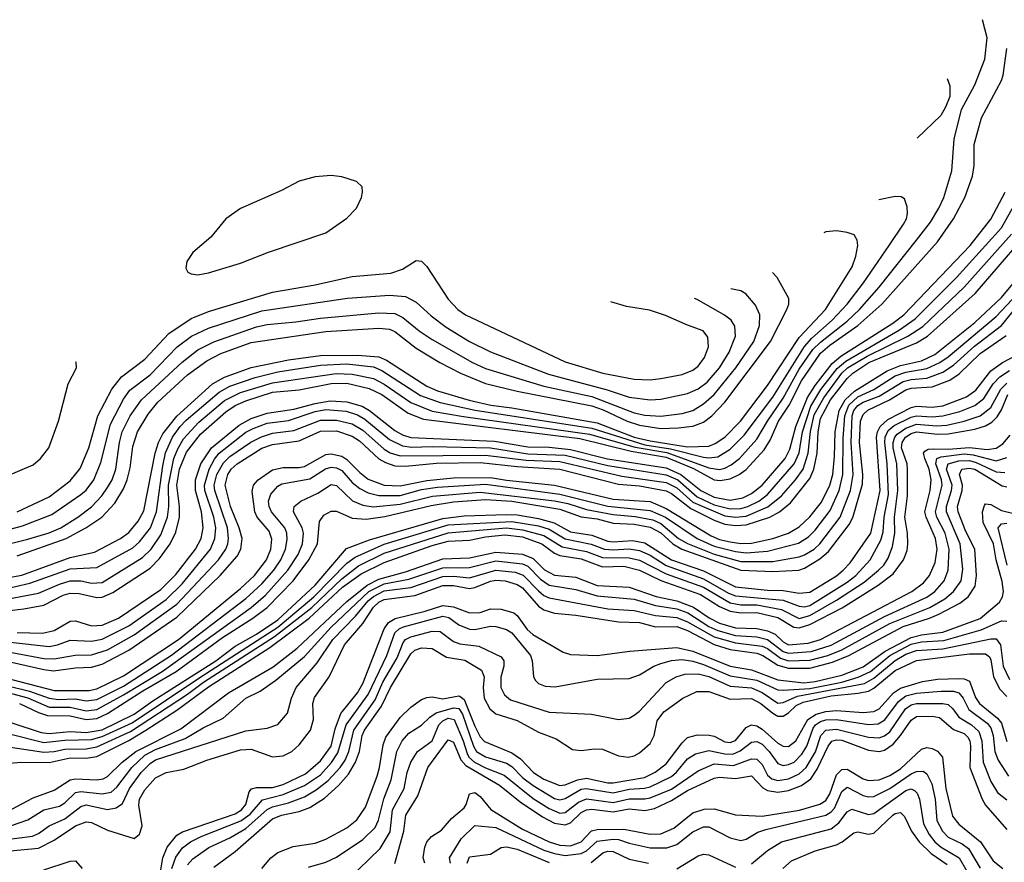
# Model space of a CAD drawing. Header units: inches. Extents: x 1305375 to 1407406, y 744550 to 841633.
# Tile 260 of 509: x 1344860 to 1348561, y 835953 to 839118. Entities that reach past the tile are written whole.
import ezdxf

# ---------------------------------------------------------------- set-up
doc = ezdxf.new("R2010")
doc.units = ezdxf.units.IN
doc.header["$MEASUREMENT"] = 0
doc.layers.add('B3843', color=7, linetype='Continuous')

msp = doc.modelspace()

# ---------------------------------------------------------------- linework, layer by layer
at = {"layer": 'B3843', "color": 5}
for points, elevation in [([(1344770, 836934.7), (1344930, 836963.9), (1345010, 836998.4), (1345050, 837010.3), (1345090, 837010.3), (1345130, 837001.7), (1345170, 837004.7), (1345321.9, 837098.1), (1345353.4, 837130), (1345390, 837183.7), (1345415.7, 837250), (1345420.1, 837290), (1345419.1, 837370), (1345439.2, 837470), (1345453.7, 837506.3), (1345476.1, 837543.9), (1345533.3, 837606.7), (1345630, 837687.6), (1345690, 837717.6), (1345810, 837754), (1346049.2, 837789.2), (1346110, 837787.4), (1346190, 837770.9), (1346230, 837749.8), (1346330, 837680.6), (1346410, 837648.3), (1346527.9, 837627.9), (1347001.6, 837561.6), (1347172.7, 837512.7), (1347292.3, 837492.3), (1347450, 837434.6), (1347490, 837429.2), (1347510, 837433.6), (1347534.1, 837445.9), (1347564.8, 837470), (1347630, 837542.6), (1347670.2, 837610), (1347730, 837696.2), (1347790, 837805.4), (1347840.9, 837879.1), (1347870, 837907.6), (1347970, 837985.7), (1348016.3, 838030), (1348090, 838113.5), (1348230.8, 838290), (1348282.7, 838357.3), (1348314.7, 838410), (1348332.8, 838450), (1348363.7, 838550), (1348372.1, 838670), (1348399.5, 838780.5), (1348450, 838873.1), (1348487.8, 838970), (1348495.7, 839050), (1348478.1, 839118.2)], 2240), ([(1344790, 836895.2), (1344875.1, 836904.9), (1344950, 836919.6), (1345023.3, 836956.7), (1345050, 836964.4), (1345083.4, 836963.4), (1345150, 836947.7), (1345170, 836949.3), (1345210, 836966.2), (1345350, 837058.2), (1345385.7, 837094.3), (1345424.9, 837150), (1345446.3, 837193.7), (1345460.1, 837250), (1345460.8, 837290), (1345450.6, 837370), (1345461.1, 837430), (1345486.4, 837493.6), (1345539, 837561), (1345634.3, 837645.7), (1345670, 837668.7), (1345710, 837686.5), (1345810, 837718.7), (1345910, 837728), (1346030, 837752.1), (1346090, 837752.7), (1346173.5, 837733.5), (1346220.4, 837710), (1346319.7, 837639.7), (1346377.6, 837617.6), (1346965.3, 837545.3), (1347157.5, 837497.5), (1347290, 837475.5), (1347392.5, 837432.5), (1347470, 837390.2), (1347492.8, 837387.2), (1347530, 837393.8), (1347564, 837410), (1347590.9, 837429.1), (1347657.8, 837502.2), (1347680.5, 837539.5), (1347712.5, 837610), (1347752.6, 837670), (1347798.6, 837761.4), (1347870, 837865.6), (1347904.4, 837895.6), (1348009.7, 837970), (1348100.6, 838050), (1348310, 838283.8), (1348370, 838370.1), (1348411.8, 838450), (1348441.5, 838530), (1348447.6, 838570), (1348447.6, 838650), (1348474.9, 838750), (1348549.6, 838890.4), (1348556.3, 838910), (1348569.9, 839010.1)], 2220), ([(1348345.9, 838897.9), (1348356.3, 838870), (1348355.5, 838830), (1348340.2, 838790), (1348321.9, 838758.1), (1348233.5, 838673.2)], 2240), ([(1344790, 836977.1), (1344898.4, 837001.6), (1345050, 837056.2), (1345150, 837061), (1345285.5, 837134.5), (1345310, 837157.5), (1345351.1, 837210), (1345374.3, 837270), (1345397.6, 837442.4), (1345408.3, 837491.7), (1345434.5, 837550), (1345462.8, 837590), (1345486, 837614), (1345610, 837719.3), (1345650, 837741.8), (1345745.5, 837774.5), (1345830, 837795.6), (1345990, 837820), (1346090, 837826), (1346190, 837814.9), (1346220.7, 837800.7), (1346366.9, 837706.9), (1346440, 837680), (1346571.5, 837651.5), (1347010, 837584), (1347210, 837521.5), (1347305.9, 837505.9), (1347430, 837474.9), (1347450, 837472.3), (1347483.6, 837476.4), (1347530, 837504.8), (1347582.6, 837557.4), (1347690, 837700.9), (1347809, 837891), (1347837.7, 837922.3), (1347914, 837990), (1347969.9, 838050), (1348031.7, 838130), (1348128.1, 838270), (1348181.2, 838350), (1348192.5, 838370), (1348196.8, 838390), (1348195.4, 838415.4), (1348185.7, 838445.7), (1348172.9, 838452.9), (1348150, 838453.5), (1348088.4, 838441.6)], 2260), ([(1344850, 836816.3), (1344945.5, 836814.5), (1344990, 836824), (1345050, 836859.4), (1345070, 836860.7), (1345130, 836841.1), (1345170, 836843.7), (1345231.2, 836870), (1345390, 836978.5), (1345446.1, 837033.9), (1345520.9, 837130), (1345541.6, 837170), (1345550, 837210), (1345543.2, 837270), (1345520.8, 837350), (1345521, 837390), (1345540.6, 837450), (1345581.3, 837510), (1345684.2, 837595.8), (1345730, 837619.9), (1345790, 837640.9), (1345890, 837655.3), (1345970, 837677.1), (1346027.2, 837687.2), (1346090, 837683.3), (1346146.5, 837666.5), (1346174, 837650), (1346270, 837574.8), (1346299, 837559), (1346329.4, 837549.4), (1346644.9, 837535.1), (1346770, 837514.1), (1346850, 837512.2), (1346930, 837503.4), (1347069.2, 837469.2), (1347290, 837434.6), (1347345.3, 837410), (1347419.6, 837350), (1347470, 837325.1), (1347530, 837313.5), (1347577.3, 837322.7), (1347610, 837338.3), (1347650, 837369.5), (1347736.5, 837470), (1347755, 837505), (1347777.1, 837590), (1347821.3, 837698.7), (1347850, 837744.4), (1347913.5, 837826.5), (1347946.1, 837853.9), (1348141.8, 837978.2), (1348183.3, 838010), (1348432.8, 838270), (1348510, 838369.6), (1348563.8, 838470)], 2180), ([(1344690, 836795.7), (1344970, 836764), (1345002.5, 836770), (1345050, 836787.8), (1345130, 836783.7), (1345170, 836791.4), (1345270, 836841.9), (1345410, 836941), (1345470, 836999.2), (1345576.9, 837130), (1345592.8, 837170), (1345596.5, 837210), (1345588.9, 837250), (1345556.1, 837350), (1345554.3, 837370), (1345572.3, 837430), (1345592.1, 837467.9), (1345610.1, 837489.9), (1345710, 837569), (1345737.2, 837582.8), (1345790, 837602.3), (1345870, 837612.6), (1345970, 837647.1), (1346010, 837653.7), (1346087.3, 837647.3), (1346130, 837634.5), (1346157.3, 837617.3), (1346250, 837540.9), (1346298.2, 837518.2), (1346333.1, 837513.1), (1346410, 837515.4), (1346630, 837509.5), (1346770, 837488), (1346910, 837482.3), (1347070, 837443.2), (1347290, 837409), (1347333.4, 837390), (1347406.2, 837326.2), (1347470, 837296.5), (1347530, 837281), (1347570, 837282.6), (1347596.1, 837290), (1347637.5, 837310), (1347670, 837334.3), (1347770.5, 837449.5), (1347789.2, 837490.8), (1347801.6, 837570), (1347833.1, 837666.9), (1347870.9, 837729.1), (1347932.1, 837807.9), (1347964.8, 837835.2), (1348166.8, 837953.2), (1348225.5, 837994.5), (1348381.5, 838150), (1348550, 838336.6), (1348614.1, 838450)], 2160), ([(1344698, 837002), (1344867.7, 837032.3), (1345050, 837097.8), (1345141.3, 837118.7), (1345239.3, 837170), (1345270, 837192.4), (1345305.7, 837234.3), (1345326.1, 837273.9), (1345368.5, 837490), (1345381.1, 837530), (1345397.4, 837562.6), (1345450, 837629.5), (1345585.1, 837750), (1345630, 837775.7), (1345730, 837812), (1345870, 837840.2), (1345990, 837857.5), (1346130, 837858.5), (1346210, 837851.7), (1346239, 837839), (1346390, 837741.1), (1346430, 837724.5), (1346549.1, 837689.1), (1346630.8, 837670.8), (1346710, 837660.8), (1347030, 837604.6), (1347169.6, 837550.4), (1347230, 837536), (1347370, 837514.1), (1347450, 837515.9), (1347474.2, 837525.8), (1347509.6, 837550.4), (1347569.4, 837610), (1347670, 837743.8), (1347790, 837924.8), (1347888.1, 838030), (1347988.4, 838190), (1348002.9, 838230), (1348009.8, 838270), (1348007.6, 838290), (1347995.8, 838310), (1347970, 838319.5), (1347930, 838324.9), (1347890, 838321.5), (1347882.3, 838317.2)], 2280), ([(1344790, 836749), (1344950, 836719.1), (1344990, 836717.1), (1345068.8, 836731.2), (1345130, 836732.7), (1345190, 836751.4), (1345290, 836808), (1345450, 836922.9), (1345606.9, 837090), (1345634, 837130), (1345641.9, 837150), (1345645, 837170), (1345641.4, 837210), (1345593.5, 837350), (1345590.7, 837370), (1345601.3, 837410), (1345626, 837454), (1345650, 837477.5), (1345728.3, 837531.7), (1345768.2, 837551.8), (1345810, 837565.6), (1345890, 837575.8), (1345990, 837614), (1346050, 837613.6), (1346110, 837600.2), (1346150, 837576.3), (1346230, 837505.2), (1346251.9, 837491.9), (1346290, 837480), (1346610, 837482.7), (1346763.5, 837463.5), (1346890, 837458.9), (1347123.3, 837403.3), (1347290, 837380.2), (1347330, 837359.7), (1347390, 837305.7), (1347510, 837254.3), (1347550, 837249.1), (1347590, 837254), (1347671.7, 837288.3), (1347723.4, 837330), (1347776.1, 837390), (1347804.7, 837430), (1347823.6, 837490), (1347831.7, 837571.7), (1347845.9, 837634.1), (1347881.9, 837698.1), (1347949.8, 837790.2), (1347971.4, 837810), (1348045.6, 837854.4), (1348197.8, 837930), (1348254.3, 837965.7), (1348410, 838114.1), (1348587.1, 838312.9)], 2140), ([(1344790, 836714.4), (1344950, 836677.4), (1344987.2, 836672.8), (1345070, 836684), (1345130, 836686.4), (1345170, 836697.9), (1345270, 836750.5), (1345450, 836874.6), (1345613.5, 837030), (1345676.9, 837103.1), (1345691.4, 837130), (1345695.7, 837170), (1345684.7, 837210), (1345652.2, 837290), (1345631.8, 837370), (1345641.9, 837410), (1345654.6, 837430), (1345676.7, 837450), (1345770, 837509.1), (1345810, 837522.4), (1345910, 837535.8), (1345990, 837572.6), (1346050, 837574), (1346110, 837554.3), (1346136.5, 837536.5), (1346210, 837468.8), (1346234.5, 837454.5), (1346270, 837443.1), (1346310, 837441.3), (1346426.9, 837453.1), (1346590, 837455.6), (1346730, 837440.2), (1346889.6, 837429.6), (1347110, 837373.1), (1347190, 837367.4), (1347289.2, 837349.2), (1347310, 837338.5), (1347382.1, 837282.1), (1347470, 837238.5), (1347510, 837223.5), (1347550, 837217.8), (1347590, 837220.4), (1347678.7, 837250), (1347716.2, 837270), (1347756.8, 837303.2), (1347830, 837394.5), (1347844.8, 837430), (1347856.8, 837490), (1347860.4, 837570), (1347870, 837619.7), (1347907.1, 837690), (1347970, 837771.1), (1347990.7, 837790), (1348051, 837830), (1348230, 837905.1), (1348272.4, 837930), (1348451.5, 838090), (1348624, 838290)], 2120), ([(1344850, 837270.1), (1344970, 837325.7), (1345050, 837385.6), (1345087.5, 837432.5), (1345119.8, 837510), (1345153.6, 837630), (1345205.8, 837730), (1345242.7, 837777.3), (1345330, 837843.7), (1345421, 837939), (1345503.9, 837996.1), (1345570, 838022.6), (1345810, 838094.3), (1345970, 838122.2), (1346110, 838154.1), (1346254.3, 838165.7), (1346299.2, 838180.8), (1346350, 838213.6), (1346370, 838211.6), (1346390, 838191.8), (1346470, 838068.4), (1346506.3, 838030), (1346535.8, 838010), (1346910, 837833.2), (1347051.8, 837790), (1347170, 837767.6), (1347230, 837766), (1347270.1, 837770.1), (1347350, 837785.5), (1347390, 837801.2), (1347410, 837817.2), (1347434.3, 837850), (1347448.3, 837890), (1347445.7, 837925.7), (1347428.5, 837950), (1347370, 837970.5), (1347287.3, 838007.3), (1347226.9, 838026.9), (1347141, 838041), (1347081.6, 838058.4)], 2380), ([(1344850, 837104.1), (1345034.2, 837170), (1345108.2, 837210), (1345168.2, 837250), (1345217.6, 837302.4), (1345250, 837356.2), (1345263.8, 837390), (1345274.7, 837434.7), (1345285.3, 837514.7), (1345303, 837570), (1345342.9, 837637.1), (1345379, 837681), (1345490, 837784.4), (1345563.2, 837836.8), (1345615.7, 837864.3), (1345730, 837905.2), (1346010, 837946.9), (1346210, 837959.9), (1346250, 837956), (1346270, 837947.2), (1346350, 837884.4), (1346438.9, 837830), (1346516.4, 837790), (1346610, 837751.9), (1346730, 837722.4), (1347010, 837667.9), (1347053.3, 837653.3), (1347142.9, 837610), (1347190, 837595.4), (1347270, 837583.1), (1347335.4, 837584.6), (1347390, 837591.9), (1347430, 837606.8), (1347460.7, 837630), (1347510, 837682), (1347681.8, 837910), (1347743.5, 838030), (1347750.4, 838050), (1347750.9, 838070.9), (1347706.4, 838150), (1347689.7, 838168.6)], 2320), ([(1344830, 836639.7), (1344990, 836598.7), (1345121.3, 836598.7), (1345150, 836604.6), (1345250, 836653.8), (1345456.4, 836790), (1345690, 836981.7), (1345742.1, 837030), (1345788, 837090), (1345803.5, 837130), (1345807.1, 837167.1), (1345797.2, 837197.2), (1345752.7, 837250), (1345744.1, 837270), (1345734.1, 837345.9), (1345738.8, 837370), (1345756.4, 837390), (1345810, 837428), (1345850, 837436.6), (1345910, 837436.6), (1345930, 837440.6), (1346010, 837485), (1346030, 837488.1), (1346070, 837479.2), (1346090, 837466.8), (1346137.8, 837417.8), (1346170, 837392.5), (1346230, 837369.4), (1346290, 837367.2), (1346390, 837388), (1346490, 837397.1), (1346630, 837399), (1346690, 837388.4), (1346870, 837369.6), (1347090, 837316.9), (1347230, 837308), (1347290, 837282.4), (1347459.4, 837179.4), (1347490, 837166.2), (1347530, 837156.9), (1347570, 837150.5), (1347610, 837152.4), (1347690.1, 837169.9), (1347750, 837189.8), (1347790, 837213), (1347830, 837250.4), (1347873.4, 837306.6), (1347905.4, 837370), (1347915.5, 837410), (1347922, 837478), (1347924.6, 837570), (1347940.4, 837650), (1347962.8, 837690), (1347997.5, 837722.5), (1348120.3, 837799.7), (1348170, 837819.6), (1348250, 837836.9), (1348299.6, 837860.4), (1348450, 837981.1), (1348550, 838074.2), (1348610.9, 838149.1)], 2080), ([(1344710, 837121.5), (1344890, 837167.3), (1344970, 837190.9), (1345014.1, 837210), (1345078.9, 837250), (1345130, 837288.6), (1345168.9, 837330), (1345190, 837360.9), (1345206.8, 837390), (1345221.6, 837430), (1345234.4, 837530), (1345244.8, 837570), (1345275.3, 837630), (1345318.2, 837690), (1345470, 837831.8), (1345530, 837877.7), (1345590, 837908.6), (1345750, 837964.8), (1345790, 837973.5), (1345897.2, 837982.8), (1345990, 837997.4), (1346210, 838017.5), (1346270, 838014.8), (1346300.1, 838000.1), (1346361.2, 837950), (1346410, 837916.9), (1346562.2, 837830), (1346610, 837807.7), (1346830, 837741.3), (1347010, 837702.8), (1347170, 837641.1), (1347210, 837632.6), (1347270, 837628.8), (1347350, 837639.3), (1347390, 837650.1), (1347430, 837674.8), (1347470, 837710.4), (1347551.1, 837810), (1347619.6, 837910), (1347640.9, 837970), (1347641.7, 838010), (1347625.7, 838045.7), (1347588.9, 838088.9), (1347570, 838100.2), (1347532.7, 838107.3)], 2340), ([(1344710, 837174.3), (1344870, 837217.4), (1344980, 837260), (1345090, 837334.5), (1345110, 837351.6), (1345138.8, 837390), (1345165.2, 837454.8), (1345200.7, 837599.3), (1345250, 837692.4), (1345273.5, 837726.5), (1345350, 837783.9), (1345451.6, 837890), (1345506.1, 837930), (1345570, 837959.2), (1345770, 838024.6), (1346092.5, 838072.5), (1346250, 838083.9), (1346310, 838078.2), (1346350, 838056.9), (1346405.8, 838005.8), (1346462.8, 837962.8), (1346550, 837909.7), (1346630, 837870.1), (1346846.8, 837786.8), (1347068.1, 837728.1), (1347150, 837700.4), (1347229.6, 837690.4), (1347270, 837693.2), (1347370, 837714.6), (1347410, 837732.2), (1347443.2, 837756.8), (1347489.9, 837810), (1347526.7, 837870), (1347549.9, 837930), (1347547.6, 837967.6), (1347533.6, 837990), (1347508.6, 838008.6), (1347406.8, 838066.8), (1347396.4, 838071.1)], 2360), ([(1344810, 836592.7), (1344890, 836570.6), (1344970, 836535.5), (1345050, 836535.6), (1345110, 836522.1), (1345150, 836527.8), (1345250, 836581.8), (1345394.9, 836670), (1345729.9, 836910), (1345783.3, 836956.7), (1345867.1, 837050), (1345906.4, 837110), (1345922.6, 837150), (1345926.5, 837190), (1345921.3, 837210), (1345888.5, 837270), (1345891.6, 837290), (1345916.4, 837310), (1345979.9, 837340.1), (1346030, 837372.1), (1346050, 837368.7), (1346110.9, 837310.9), (1346150, 837295.2), (1346188.8, 837288.8), (1346290, 837298.1), (1346411, 837329), (1346590, 837344.1), (1346870, 837310.4), (1346920.5, 837300.5), (1346990, 837278.8), (1347090, 837259.2), (1347172.6, 837252.6), (1347239.8, 837239.8), (1347270, 837226), (1347336.5, 837170), (1347370, 837150.4), (1347470, 837110.8), (1347570, 837083), (1347690, 837083.5), (1347790, 837100.4), (1347810, 837107.8), (1347845.8, 837130), (1347867.7, 837150), (1347943.5, 837250), (1347982.3, 837350), (1347992.9, 837410), (1347984.5, 837530), (1347988.4, 837630), (1347995.6, 837650), (1348010, 837668.9), (1348030, 837681.2), (1348090, 837704.4), (1348180.8, 837759.2), (1348210, 837767.1), (1348270, 837772), (1348330, 837794.7), (1348370, 837820.9), (1348448.6, 837891.4), (1348550, 837969), (1348670, 838116.9)], 2040), ([(1344810, 836617.7), (1344896.5, 836596.5), (1344970, 836569.4), (1345005.3, 836565.3), (1345070, 836566.9), (1345110, 836559.8), (1345150, 836564.6), (1345250, 836615.5), (1345430, 836731.4), (1345710, 836944.6), (1345770, 836999.1), (1345815.1, 837050), (1345840.9, 837090), (1345858.8, 837130), (1345865.3, 837165.3), (1345863.8, 837190), (1345856.6, 837210), (1345806.8, 837270), (1345798, 837290), (1345795.6, 837310), (1345803.6, 837336.4), (1345830, 837365.8), (1345845.2, 837374.8), (1345950, 837393.4), (1346008.9, 837431.1), (1346030, 837437.8), (1346050, 837435.5), (1346070, 837424.4), (1346110, 837379.9), (1346137.8, 837357.8), (1346170, 837341.2), (1346210, 837330.7), (1346290, 837331.6), (1346370, 837353), (1346430, 837362.6), (1346610, 837373.2), (1346890, 837335.5), (1347070, 837291.6), (1347230, 837275.3), (1347286.6, 837250), (1347406.5, 837170), (1347470, 837140.8), (1347550, 837120.3), (1347590, 837115.8), (1347670, 837122.4), (1347787.5, 837152.5), (1347824.7, 837175.3), (1347850, 837201.2), (1347905.6, 837274.4), (1347940.4, 837350), (1347953.9, 837410), (1347954.4, 837545.6), (1347961.3, 837630), (1347976.4, 837670), (1348010, 837701.9), (1348070.2, 837729.8), (1348150, 837780.5), (1348190, 837794.9), (1348270, 837807.6), (1348318, 837830), (1348350, 837852.1), (1348530, 838003), (1348590, 838067.7)], 2060), ([(1344859, 836550), (1344930, 836515.5), (1344964.1, 836504.1), (1345050, 836503.7), (1345110, 836489.1), (1345150, 836493.4), (1345190, 836512.4), (1345322.6, 836597.4), (1345447.9, 836670), (1345622.2, 836797.8), (1345736.6, 836870), (1345790.5, 836910), (1345887.8, 837010), (1345947.1, 837090), (1345979.7, 837150), (1345986.3, 837233.7), (1346003.4, 837256.6), (1346030, 837272), (1346050, 837272), (1346110, 837245.7), (1346162.5, 837242.5), (1346232.2, 837252.2), (1346406, 837294), (1346490, 837307.1), (1346610, 837315.4), (1346710, 837309.3), (1346890, 837280.1), (1346970, 837250.4), (1347030, 837243.4), (1347090, 837227), (1347170, 837223.1), (1347230, 837211.6), (1347270, 837190.4), (1347314.2, 837150), (1347349, 837128.9), (1347570, 837050.7), (1347690, 837045.3), (1347788.9, 837051.1), (1347810, 837058.3), (1347867.4, 837092.6), (1347899.5, 837120.5), (1347978, 837222), (1347991.2, 837248.8), (1348027, 837373), (1348028.3, 837410), (1348016.7, 837530), (1348020.6, 837610), (1348030, 837635.8), (1348048, 837652), (1348129.6, 837690), (1348190, 837728.2), (1348210, 837734.1), (1348290, 837739.4), (1348355.7, 837764.3), (1348391.4, 837788.6), (1348470, 837864.3), (1348568.2, 837931.8)], 2020), ([(1344830, 836477.4), (1344940.3, 836440.3), (1344970, 836437.5), (1345050, 836444.3), (1345110, 836440.4), (1345170, 836450.5), (1345290, 836509.8), (1345359.7, 836560.3), (1345596.8, 836710), (1345670, 836764.6), (1345750, 836810.6), (1345830, 836863.7), (1345970, 836994), (1346087.7, 837132.3), (1346175, 837165), (1346450, 837244.3), (1346530, 837254.9), (1346690, 837259.9), (1346730, 837258), (1346810, 837244.9), (1346868.8, 837228.8), (1346930, 837195), (1347010, 837181.8), (1347070, 837160.1), (1347090, 837157.4), (1347162.6, 837162.6), (1347210, 837152.8), (1347310, 837089.3), (1347430, 837048.2), (1347550, 836988.2), (1347670, 836975.6), (1347730, 836974.7), (1347790, 836964.7), (1347830, 836967.6), (1347930, 837029.3), (1347955.5, 837050), (1347981.5, 837078.5), (1348059, 837190), (1348093.5, 837350), (1348080.2, 837550), (1348083.6, 837570), (1348093.5, 837590), (1348123.3, 837616.7), (1348210, 837661.5), (1348230, 837666), (1348290, 837663.1), (1348330, 837667.9), (1348418.3, 837701.7), (1348453.4, 837726.6), (1348510, 837798.9), (1348553.4, 837830), (1348630, 837871.2)], 1980), ([(1344565.8, 837426.8), (1344570.7, 837410), (1344598.9, 837398.9), (1344652, 837392), (1344770, 837391), (1344810, 837404), (1344910, 837446.5), (1344938.1, 837470), (1344969.4, 837510), (1345005.4, 837610), (1345041.6, 837750), (1345072.9, 837810), (1345072.4, 837832.4)], 2420), ([(1345072.4, 837832.4), (1345069.7, 837832.3)], 2420), ([(1344816.9, 836436.9), (1344950, 836403.2), (1345030, 836412.3), (1345130, 836414.7), (1345170, 836425.4), (1345282.3, 836477.7), (1345540.2, 836650), (1345830, 836835.9), (1345965.4, 836950), (1346090, 837077.1), (1346120.3, 837099.7), (1346230, 837148.8), (1346470, 837220.4), (1346710, 837233.6), (1346810, 837216.5), (1346850, 837204.9), (1346910, 837168.6), (1347008.3, 837148.3), (1347057.7, 837130), (1347090, 837126.6), (1347150, 837131.2), (1347190, 837124), (1347230, 837106.7), (1347290, 837068.6), (1347430, 837018.5), (1347524.1, 836964.1), (1347550, 836954.6), (1347730, 836938.4), (1347790, 836915.6), (1347810, 836912.5), (1347830, 836917.3), (1347970, 837005.4), (1348002, 837030), (1348056.3, 837090), (1348096.5, 837163.5), (1348105.9, 837194.1), (1348108.8, 837250), (1348125.4, 837334.6), (1348120.5, 837450), (1348111.1, 837530), (1348112.4, 837550), (1348124.5, 837575.5), (1348146.1, 837593.9), (1348210, 837625.6), (1348230, 837630.7), (1348290, 837627.1), (1348330.1, 837629.9), (1348393.3, 837646.7), (1348450, 837669.3), (1348484.2, 837695.8), (1348518.7, 837750), (1348543.8, 837776.2), (1348580, 837800)], 1960), ([(1344773.4, 836393.4), (1344950, 836366.7), (1344990, 836369.1), (1345030, 836378.6), (1345110, 836379.6), (1345150, 836386.5), (1345275.8, 836444.2), (1345490, 836584.8), (1345550.2, 836630), (1345818.1, 836801.9), (1345957.8, 836910), (1346070, 837017.5), (1346133.6, 837066.4), (1346230, 837113.9), (1346470, 837190.2), (1346690, 837209.3), (1346750, 837202), (1346830, 837180.3), (1346898.4, 837138.4), (1346990, 837120.9), (1347050, 837097.7), (1347150, 837097.4), (1347190, 837087.7), (1347290, 837036.8), (1347430, 836986.3), (1347530, 836928.1), (1347570, 836920.3), (1347630, 836920.8), (1347723, 836903), (1347790, 836869.5), (1347830, 836879.9), (1347930, 836937.4), (1348034, 837006), (1348088.3, 837050), (1348107.9, 837070), (1348124.2, 837095.8), (1348140.4, 837139.6), (1348149.7, 837190), (1348147.4, 837250), (1348160.6, 837350), (1348156.5, 837450), (1348142.9, 837510), (1348142.9, 837530), (1348149.2, 837550), (1348158.5, 837561.5), (1348190, 837583.4), (1348230, 837598.7), (1348306.8, 837593.2), (1348344.2, 837595.8), (1348409.8, 837610.2), (1348469.8, 837630.2), (1348510, 837661.4), (1348548.1, 837730), (1348570, 837753.3)], 1940), ([(1344777.5, 836322.5), (1344864, 836330), (1344970, 836328.4), (1345050, 836345.1), (1345110, 836343.9), (1345150, 836350.4), (1345270, 836411.4), (1345334.4, 836450), (1345450, 836525.3), (1345570, 836612.6), (1345799.9, 836760.1), (1345947.3, 836870), (1346073.4, 836986.6), (1346142.7, 837037.3), (1346230, 837079.9), (1346410, 837143.4), (1346470, 837159.5), (1346550, 837163.2), (1346610, 837175.4), (1346683.5, 837183.5), (1346750, 837175.4), (1346822.9, 837150), (1346870, 837114.5), (1346890, 837105.4), (1346970, 837093.5), (1347050, 837063.7), (1347130, 837065.1), (1347190, 837051.1), (1347270, 837011.9), (1347419, 836959), (1347490, 836913.8), (1347530, 836897.2), (1347570, 836890.8), (1347630, 836891.2), (1347710, 836873.1), (1347770, 836836.3), (1347790, 836834.5), (1347830, 836846.2), (1347950.6, 836909.4), (1348085.9, 836994.1), (1348142.6, 837037.4), (1348181.8, 837090), (1348195.1, 837124.9), (1348198.3, 837150), (1348197.2, 837190), (1348186.6, 837250), (1348196.2, 837330), (1348197, 837430), (1348195.3, 837450), (1348174.8, 837510), (1348176.3, 837530), (1348189.6, 837550), (1348210, 837563.5), (1348230, 837569.9), (1348310, 837561.3), (1348350, 837562.3), (1348450, 837580), (1348490, 837592.4), (1348513.4, 837606.6), (1348533.4, 837626.6), (1348550, 837652.5), (1348574.2, 837710)], 1920), ([(1344830, 836153.2), (1344910, 836195.2), (1344990, 836223.8), (1345050, 836263.4), (1345070, 836266.3), (1345150, 836262.7), (1345173.1, 836266.9), (1345190, 836275.3), (1345244.9, 836330), (1345296.1, 836370), (1345465.1, 836454.9), (1345644.7, 836590), (1345812, 836688), (1345902.3, 836757.7), (1346090, 836933.1), (1346166, 836994), (1346210, 837016.9), (1346310, 837044.2), (1346450, 837093.6), (1346550, 837097.1), (1346650, 837118.1), (1346750, 837110.4), (1346790, 837094.7), (1346832, 837052), (1346870, 837031.4), (1346950, 837024.4), (1347030, 836993.1), (1347150, 836986.4), (1347251.5, 836951.5), (1347330, 836935.3), (1347391.8, 836911.8), (1347451.1, 836871.1), (1347490, 836850.9), (1347550, 836834.3), (1347630, 836830.9), (1347670, 836822.2), (1347698.9, 836810), (1347730, 836781.9), (1347750, 836770.4), (1347823.3, 836776.7), (1347870, 836790), (1348213, 836970), (1348257.1, 837002.9), (1348278.9, 837030), (1348300.3, 837079.7), (1348308.8, 837130), (1348301.6, 837170), (1348266.6, 837250), (1348262.4, 837270), (1348281.9, 837350), (1348286.3, 837390), (1348277.7, 837430), (1348261.4, 837470), (1348257.3, 837490), (1348262.3, 837497.7), (1348274.8, 837505.2), (1348293.2, 837506.8), (1348350, 837504.6), (1348430, 837511.3), (1348495.9, 837504.1), (1348530, 837509), (1348555.3, 837524.7), (1348582.6, 837557.4)], 1880), ([(1344770, 836071.2), (1344890, 836112.6), (1344950, 836150.1), (1345010, 836163.6), (1345030, 836176.5), (1345070, 836215), (1345090, 836218.7), (1345170, 836210.3), (1345203.8, 836216.2), (1345224.9, 836235.1), (1345281.6, 836310), (1345330, 836355.4), (1345370, 836376.8), (1345482.2, 836417.8), (1345550, 836458.5), (1345625.1, 836494.9), (1345709.9, 836570), (1345764.2, 836595.8), (1345822.4, 836637.6), (1345930, 836725.8), (1346030, 836836.6), (1346172.3, 836970), (1346230, 836999.1), (1346323, 837017), (1346450, 837059.9), (1346550, 837060.3), (1346650, 837085.2), (1346750, 837074.4), (1346770, 837065.4), (1346816.9, 837016.9), (1346850, 836994.3), (1346950, 836977.9), (1347030, 836954.7), (1347170, 836941.8), (1347250, 836917.9), (1347330, 836905.3), (1347371.4, 836890), (1347450, 836839.4), (1347483.7, 836823.7), (1347550, 836805.3), (1347630, 836800.7), (1347670, 836790.5), (1347730, 836745.7), (1347750, 836738.8), (1347835.2, 836744.8), (1347910, 836769.5), (1348110, 836877.1), (1348270, 836949.8), (1348299.1, 836970), (1348334.1, 837010), (1348349.5, 837050.5), (1348352.8, 837130), (1348338.4, 837190), (1348307.6, 837250), (1348301.8, 837270), (1348326.7, 837370), (1348324.8, 837390), (1348303.8, 837450), (1348306.5, 837470), (1348323.2, 837476.8), (1348410, 837487.7), (1348444, 837484), (1348530, 837460.8), (1348570, 837474)], 1860), ([(1344790, 836036.3), (1344907.9, 836052.1), (1344930, 836061.4), (1344970, 836090.4), (1345030, 836116.3), (1345090, 836163.5), (1345110, 836168.6), (1345190, 836151.4), (1345221.9, 836158.1), (1345245.9, 836174.1), (1345273, 836230), (1345316.9, 836290), (1345350, 836324.7), (1345370, 836337.9), (1345710, 836446.9), (1345790, 836457), (1345830, 836471.3), (1345866.2, 836513.8), (1345881.5, 836570), (1345898.9, 836610), (1345977.4, 836702.6), (1346036.6, 836790), (1346121.8, 836878.2), (1346170, 836935.4), (1346190, 836952.3), (1346230, 836972.6), (1346330, 836985.8), (1346450, 837026.6), (1346490, 837028.1), (1346550, 837022.1), (1346650, 837050.7), (1346722.5, 837042.5), (1346751.7, 837031.7), (1346810, 836972.4), (1346830, 836955.8), (1346850, 836946.8), (1347070, 836904.8), (1347170, 836899.3), (1347250, 836880.7), (1347330, 836872.4), (1347370, 836856.9), (1347470, 836799.6), (1347550, 836777.1), (1347650, 836765.3), (1347670, 836756.8), (1347720, 836720), (1347750, 836709.8), (1347830, 836712.2), (1347897.7, 836730), (1347950, 836751.7), (1348130, 836850.8), (1348281, 836910), (1348336.8, 836943.2), (1348369.9, 836970), (1348398.6, 837010), (1348405.3, 837054.7), (1348394.4, 837150), (1348343.9, 837270), (1348343.8, 837290), (1348362.7, 837350), (1348364.6, 837370), (1348343.4, 837430), (1348350.2, 837449.8), (1348390, 837461.8), (1348430, 837462.5), (1348455.2, 837455.2), (1348530, 837420), (1348562.1, 837417.9)], 1840), ([(1344823.4, 835996.6), (1344930, 836006), (1344990, 836036), (1345070, 836089.8), (1345110, 836105.5), (1345130, 836103.2), (1345190, 836073.6), (1345290, 836043.2), (1345310, 836058.5), (1345320.6, 836090), (1345308, 836168), (1345309.6, 836190), (1345330, 836225.7), (1345370, 836270.1), (1345410, 836290.5), (1345477.2, 836302.8), (1345563, 836337), (1345690, 836375.5), (1345730, 836378.1), (1345810, 836349.2), (1345850, 836353.4), (1345882.5, 836370), (1345910, 836394.7), (1345952.5, 836450), (1345964.1, 836490), (1345961, 836550), (1345967.3, 836572.7), (1346023.5, 836650), (1346081, 836770), (1346149.9, 836850), (1346190, 836911.5), (1346209.7, 836930), (1346230, 836939.9), (1346345, 836955), (1346450, 836992.4), (1346490, 836993.4), (1346550, 836981.9), (1346570, 836985.4), (1346630, 837009.6), (1346650, 837013.2), (1346684.7, 837010), (1346730, 836996.7), (1346750, 836984.5), (1346810, 836915.6), (1346830, 836901.9), (1346870, 836888.6), (1346950, 836881.3), (1347110, 836856.3), (1347190, 836853.7), (1347250, 836838.2), (1347330, 836838.4), (1347370, 836823.7), (1347470, 836771), (1347530, 836752.3), (1347630, 836738.5), (1347653, 836730), (1347710, 836693.7), (1347750, 836683.1), (1347830, 836682.8), (1347915.3, 836704.7), (1347976.4, 836730), (1348180.4, 836839.6), (1348279.4, 836870), (1348314.8, 836885.2), (1348393.9, 836926.1), (1348425.1, 836950), (1348451, 836990), (1348456.4, 837030), (1348450.2, 837130), (1348416, 837196), (1348386.7, 837270), (1348384.8, 837290), (1348402.8, 837350), (1348403.7, 837370), (1348392.5, 837410), (1348401.2, 837430), (1348430, 837434.1), (1348450, 837429.5), (1348552.3, 837367.7), (1348570, 837363.8)], 1820), ([(1345388.1, 835910), (1345398.3, 835970), (1345413.7, 836010), (1345450, 836055.6), (1345472.1, 836067.9), (1345670, 836135.9), (1345692.9, 836150), (1345709.4, 836170), (1345722.3, 836217.7), (1345730.8, 836229.2), (1345750, 836233.9), (1345810, 836233.9), (1345850, 836245.9), (1345934.5, 836285.5), (1345990, 836334.5), (1346030.2, 836389.8), (1346045.2, 836454.8), (1346067.4, 836512.6), (1346129.9, 836590), (1346150, 836625.3), (1346229.3, 836830), (1346246.2, 836853.8), (1346270.6, 836869.4), (1346383.3, 836896.7), (1346450, 836917.9), (1346490, 836913), (1346550, 836889.8), (1346590, 836892), (1346630, 836905), (1346670, 836903.6), (1346716.8, 836890), (1346730, 836880.3), (1346767.2, 836827.2), (1346789.1, 836809.1), (1346902.6, 836742.6), (1346930, 836733.3), (1347030.1, 836730.1), (1347153.2, 836746.8), (1347330, 836760.5), (1347390, 836746.6), (1347530, 836690), (1347610, 836676.1), (1347710, 836638.4), (1347807.2, 836627.2), (1347850, 836632.4), (1347950, 836655.9), (1348030, 836687.5), (1348113.2, 836746.8), (1348210, 836797.4), (1348250, 836808), (1348330, 836817.8), (1348470, 836868.9), (1348542.2, 836930), (1348554.1, 836950), (1348557.4, 836970), (1348552, 837008), (1348529.4, 837089.4), (1348520.6, 837150), (1348481.5, 837230), (1348478.1, 837270), (1348485.9, 837294.1), (1348490, 837299.3), (1348510, 837296.7), (1348550, 837274.1), (1348596.3, 837263.7)], 1780), ([(1348570.9, 837070), (1348537.7, 837210), (1348550, 837224.5), (1348570, 837227.3)], 1760), ([(1345431.1, 835930), (1345446.8, 835973.2), (1345471.8, 836008.2), (1345501.5, 836030), (1345542.3, 836050), (1345690.9, 836109.1), (1345725.5, 836134.5), (1345771.9, 836188.1), (1345850, 836208.2), (1345930, 836241.2), (1345990, 836281.9), (1346032.4, 836327.6), (1346056.1, 836363.9), (1346087.3, 836470), (1346170, 836583.8), (1346240.3, 836730), (1346270, 836815.7), (1346286, 836830), (1346302.7, 836837.3), (1346450, 836877.5), (1346472.5, 836872.5), (1346510, 836844.7), (1346550, 836829.1), (1346570, 836827.9), (1346630, 836839.7), (1346650, 836838.5), (1346690, 836828.3), (1346710, 836815.7), (1346779.3, 836730), (1346786, 836710), (1346791, 836651), (1346797.7, 836637.7), (1346810, 836625.2), (1346834.3, 836614.3), (1346872.9, 836612.9), (1347030, 836641.5), (1347150, 836643.8), (1347190, 836657.3), (1347243.7, 836690), (1347270, 836700.6), (1347310, 836711.6), (1347350, 836714.6), (1347390, 836709.2), (1347430, 836696.6), (1347530, 836653.7), (1347630, 836637.1), (1347710, 836601.4), (1347730, 836599.8), (1347830, 836606.5), (1347949.9, 836630.1), (1348011.9, 836648.1), (1348057.9, 836670), (1348130.2, 836730), (1348210, 836772.3), (1348250, 836781.6), (1348333.3, 836786.7), (1348473.4, 836826.6), (1348550, 836860.9), (1348570, 836858.6)], 1760), ([(1345490, 835943.3), (1345510, 835966.9), (1345571.2, 836008.8), (1345650, 836044.7), (1345710, 836080.4), (1345790, 836151.7), (1345810, 836162.1), (1345870, 836177.3), (1345930, 836199.6), (1345974.7, 836225.3), (1346019.3, 836260.7), (1346064.1, 836310), (1346082.6, 836337.4), (1346097.5, 836370), (1346115.5, 836450), (1346196, 836564), (1346224.7, 836630), (1346278.1, 836721.9), (1346301.5, 836778.5), (1346310.2, 836789.8), (1346330, 836800.5), (1346410, 836821), (1346440.8, 836820.8), (1346490, 836782.2), (1346514.5, 836774.5), (1346585.2, 836765.2), (1346670, 836724.8), (1346679.8, 836710), (1346680.1, 836690), (1346668.3, 836648.3), (1346668.6, 836610), (1346681.9, 836581.9), (1346704, 836564), (1346850, 836517), (1347009.5, 836509.5), (1347110, 836489.3), (1347150, 836495.2), (1347170, 836505.4), (1347190, 836521.3), (1347290, 836629.1), (1347327.1, 836650), (1347359.7, 836660.3), (1347410, 836661.4), (1347450, 836650.7), (1347530, 836614.6), (1347610, 836608.1), (1347650, 836591.5), (1347710, 836551.3), (1347730, 836553), (1347783.1, 836576.9), (1348035, 836625), (1348070, 836644.8), (1348150, 836711.2), (1348190, 836734.5), (1348230, 836749.3), (1348330, 836755.1), (1348510, 836792.1), (1348530, 836792.5), (1348546.4, 836770), (1348556.5, 836690), (1348579.9, 836639.9)], 1740), ([(1345590, 835935.1), (1345670, 835994.1), (1345810, 836116.9), (1345844.4, 836130), (1345910, 836144), (1345950, 836159.6), (1346005.6, 836194.4), (1346058.4, 836241.6), (1346095.5, 836284.5), (1346121.6, 836330), (1346136.7, 836370), (1346147.6, 836430), (1346155.8, 836450), (1346219.7, 836540.3), (1346254.1, 836610), (1346330, 836736.8), (1346345.3, 836750), (1346370, 836758.7), (1346410, 836756.5), (1346464, 836724.1), (1346532.8, 836712.8), (1346595.4, 836675.4), (1346606.2, 836650), (1346602.2, 836610), (1346605.6, 836570), (1346626.5, 836530), (1346650, 836510.9), (1346730, 836486.4), (1346810, 836441.6), (1346876.5, 836416.5), (1346937.5, 836377.5), (1346970, 836372.9), (1347020.5, 836379.5), (1347050, 836378.2), (1347110, 836353.1), (1347147.7, 836347.7), (1347170, 836352.7), (1347190, 836364), (1347230, 836399.3), (1347244, 836430), (1347255.9, 836484.1), (1347281, 836519), (1347351.7, 836570), (1347405.5, 836594.5), (1347450, 836595.2), (1347530, 836565.9), (1347610, 836568.5), (1347645.5, 836550), (1347690, 836513.3), (1347710, 836502.8), (1347730, 836501.7), (1347750, 836514.6), (1347777.8, 836542.2), (1347804.9, 836555.1), (1347910, 836579.2), (1348011.7, 836588.3), (1348050, 836596.6), (1348070, 836607.6), (1348150, 836673.3), (1348230, 836711.9), (1348430, 836735.8), (1348490, 836736.7), (1348505.1, 836725.1), (1348510, 836713.5), (1348520.6, 836650), (1348544, 836604), (1348570, 836575.8)], 1720), ([(1345770, 835930.2), (1345803.2, 835970), (1345830, 835990.1), (1345887.3, 836012.7), (1345970, 836025.8), (1346010, 836039.9), (1346090, 836083), (1346127, 836113), (1346159.6, 836160.4), (1346203.3, 836276.7), (1346212.8, 836310), (1346225.9, 836394.1), (1346236.2, 836423.8), (1346290, 836497), (1346330, 836536), (1346370, 836565), (1346390, 836572.6), (1346410, 836574.3), (1346450, 836567.2), (1346510, 836578.3), (1346515.5, 836575.5), (1346530, 836565.2), (1346570, 836464.3), (1346590, 836424.6), (1346606.6, 836406.6), (1346710, 836365), (1346742.2, 836342.2), (1346791.3, 836290), (1346830, 836265.5), (1346890, 836241.8), (1346910, 836244), (1346956.7, 836263.3), (1346990, 836269.5), (1347070, 836251.7), (1347090, 836251.5), (1347208.1, 836271.9), (1347248.2, 836291.8), (1347290, 836323.7), (1347350, 836402.6), (1347370, 836421.5), (1347407.8, 836432.2), (1347450.8, 836430.8), (1347470, 836427), (1347510, 836406.4), (1347530, 836403), (1347550, 836411.1), (1347590, 836460.1), (1347610, 836469.8), (1347630, 836465.5), (1347650, 836453), (1347710, 836400.7), (1347730, 836389.5), (1347750, 836388.8), (1347777.5, 836410), (1347821.9, 836490), (1347853.2, 836510), (1347890, 836520.1), (1347930, 836523.9), (1348030, 836516.1), (1348070, 836519.8), (1348090, 836530.3), (1348144.7, 836590), (1348170, 836607.8), (1348253, 836633), (1348310, 836641.3), (1348390, 836643.3), (1348410, 836642.8), (1348430, 836633.4), (1348452.9, 836572.9), (1348468, 836550), (1348534.8, 836494.7), (1348550, 836475.3), (1348570, 836407.3)], 1680), ([(1345945.4, 835934.6), (1346010, 835954), (1346050, 835973), (1346150, 836039.1), (1346196.4, 836083.6), (1346209, 836111), (1346228, 836192), (1346256.4, 836263.6), (1346277.1, 836370), (1346297, 836410), (1346322, 836438), (1346370, 836468.8), (1346401.1, 836498.9), (1346425.1, 836514.9), (1346490, 836533.8), (1346510, 836531.4), (1346523.8, 836510), (1346565, 836390), (1346576.7, 836370), (1346610, 836349), (1346690, 836325.9), (1346710, 836313.2), (1346751.2, 836271.2), (1346790, 836241.2), (1346870, 836193.5), (1346890, 836187.9), (1346910, 836192.4), (1346970, 836227.7), (1346989.3, 836230.7), (1347090, 836214.3), (1347150, 836228.4), (1347208.4, 836231.6), (1347230, 836237.1), (1347310, 836275.1), (1347328.7, 836291.3), (1347370, 836341.7), (1347399.8, 836360.2), (1347450, 836373.7), (1347510, 836360.7), (1347539.9, 836360.1), (1347568.3, 836371.7), (1347610, 836404.2), (1347630, 836406.8), (1347650, 836396.9), (1347677.4, 836370), (1347710, 836324.6), (1347730, 836317.1), (1347750, 836320.4), (1347770.7, 836330), (1347799.9, 836360.1), (1347817.8, 836390), (1347842.3, 836457.7), (1347850.8, 836470), (1347870, 836482.2), (1347890, 836488.4), (1347930, 836490), (1348050, 836471.2), (1348086.7, 836473.3), (1348111.5, 836488.5), (1348162.8, 836557.2), (1348190, 836578), (1348230, 836588.7), (1348323.7, 836596.3), (1348370, 836595.8), (1348390, 836590.1), (1348405.6, 836570), (1348427.1, 836527.1), (1348495.9, 836475.9), (1348510, 836459), (1348518.5, 836430), (1348524.7, 836370), (1348537, 836337), (1348576.9, 836276.9)], 1660), ([(1346092.9, 835887.1), (1346215, 836005), (1346252.1, 836067.9), (1346261, 836150), (1346304.6, 836230), (1346316.1, 836290), (1346329.9, 836330), (1346355.4, 836370), (1346410.1, 836409.9), (1346434.6, 836470), (1346450, 836485.2), (1346470, 836494.1), (1346493.1, 836490), (1346526.8, 836410), (1346541.7, 836361.7), (1346548.4, 836348.4), (1346569, 836330), (1346610, 836308.2), (1346680.3, 836280.3), (1346790, 836193.2), (1346850, 836154.8), (1346890, 836138.3), (1346910, 836140.7), (1346960.7, 836179.3), (1346990, 836191.2), (1347090, 836178.3), (1347150, 836192), (1347210, 836191.3), (1347230, 836195.2), (1347310, 836228.2), (1347410, 836296.5), (1347470, 836322.9), (1347542.5, 836317.5), (1347610, 836342.4), (1347630, 836340.8), (1347650, 836320.4), (1347670, 836281.1), (1347686.4, 836266.4), (1347710, 836260.2), (1347750, 836266.6), (1347790, 836285.2), (1347816.1, 836310), (1347851.2, 836368.8), (1347870.6, 836429.4), (1347890, 836449.5), (1347930, 836453.4), (1348050, 836423.8), (1348090, 836420.8), (1348110, 836428.2), (1348130, 836443.8), (1348189.5, 836530), (1348210, 836544.7), (1348230, 836549.6), (1348330, 836550), (1348350, 836546.1), (1348367.4, 836530), (1348390, 836498.2), (1348437.2, 836470), (1348464.9, 836444.9), (1348476, 836410), (1348480.6, 836330), (1348510, 836257), (1348535.2, 836215.2), (1348570, 836188.1)], 1640), ([(1346270, 835948.4), (1346303.6, 836070), (1346310.7, 836130), (1346356.7, 836203.3), (1346394.3, 836310), (1346470, 836413), (1346490, 836405.1), (1346518.2, 836338.2), (1346536.7, 836316.7), (1346662.9, 836242.9), (1346740.4, 836180.4), (1346824.4, 836124.4), (1346870, 836100.7), (1346910, 836094), (1346930, 836101.4), (1346970, 836139.8), (1346990, 836150.9), (1347010, 836153.5), (1347090, 836142.8), (1347150, 836154.1), (1347210, 836148.5), (1347245.2, 836154.8), (1347310, 836185.6), (1347370, 836222.8), (1347470, 836268.9), (1347490, 836273.5), (1347550, 836268.1), (1347610, 836278.3), (1347653.5, 836233.5), (1347670, 836222.7), (1347710, 836216.2), (1347750, 836222.8), (1347798.1, 836241.8), (1347832.9, 836267.1), (1347856.9, 836303.1), (1347898.2, 836390), (1347911.8, 836408.2), (1347930, 836413.8), (1347950, 836412.2), (1348050, 836374.9), (1348090, 836369.3), (1348110, 836374.4), (1348142.7, 836397.3), (1348170.7, 836429.3), (1348210, 836487.1), (1348230, 836500.4), (1348290, 836501.7), (1348316.7, 836496.7), (1348370, 836452.5), (1348410, 836436.6), (1348423.4, 836423.4), (1348430.7, 836410), (1348433.7, 836390), (1348431.2, 836310), (1348477.1, 836190), (1348490, 836167.8), (1348570, 836076.3)], 1620), ([(1346382.9, 835950), (1346376.5, 835970), (1346382.2, 836010), (1346390, 836030.7), (1346407.3, 836050), (1346445.4, 836074.6), (1346482.3, 836117.7), (1346530, 836157.9), (1346537.8, 836170), (1346550, 836211.1), (1346570, 836215), (1346590, 836200.8), (1346631.1, 836151.1), (1346750, 836078.1), (1346850, 836029.7), (1346890, 836018), (1346930, 836015.5), (1346970, 836029.6), (1347008.9, 836071.1), (1347030, 836076.3), (1347130, 836077.5), (1347230, 836058.8), (1347270, 836060.6), (1347318.3, 836081.7), (1347390, 836139.3), (1347432.6, 836152.6), (1347470, 836154.7), (1347550, 836132.2), (1347650, 836127), (1347791, 836149), (1347867.8, 836172.2), (1347890, 836185.4), (1347905.2, 836210), (1347930, 836282), (1347950, 836301.9), (1347970, 836302.7), (1348030, 836266.6), (1348050, 836260.8), (1348090, 836263.6), (1348130, 836279.3), (1348170, 836304.9), (1348250, 836378.2), (1348270, 836384.6), (1348290, 836380.9), (1348310, 836370.5), (1348328.1, 836348.1), (1348340.8, 836230), (1348366.2, 836126.2), (1348390, 836097), (1348471.1, 836030), (1348518.8, 835958.8), (1348554.9, 835930)], 1580), ([(1346479.4, 835950), (1346475.4, 835970), (1346519.1, 836040.9), (1346570, 836091.9), (1346650, 836084), (1346830, 835999.5), (1346870, 835985.9), (1346910, 835979.2), (1346970, 835985.9), (1346990, 835995.9), (1347030, 836032.5), (1347090, 836040.3), (1347110, 836039.5), (1347150, 836025.3), (1347230, 836007.7), (1347292.2, 836007.8), (1347330, 836020.3), (1347390, 836067.5), (1347430, 836086.6), (1347450, 836086.4), (1347530, 836045.3), (1347570, 836034.7), (1347590, 836040.7), (1347633.8, 836066.2), (1347664.1, 836075.9), (1347890, 836130.6), (1347910, 836142.3), (1347923, 836157), (1347950, 836219.8), (1347970, 836235), (1348030, 836203.8), (1348050, 836199), (1348070, 836201), (1348130, 836230), (1348210, 836285.2), (1348230, 836294.2), (1348255.6, 836295.6), (1348270, 836286), (1348287.6, 836247.6), (1348300.4, 836190), (1348307.2, 836110), (1348327.8, 836070), (1348350, 836048.2), (1348402.7, 836022.7), (1348425.5, 836005.5), (1348470, 835931.9)], 1560), ([(1347610, 835947.7), (1347670, 835998.2), (1347723.5, 836030), (1347910, 836078.9), (1347938.9, 836101.1), (1347970, 836143.3), (1347987.5, 836152.5), (1348050, 836132.9), (1348070, 836137), (1348190, 836222.4), (1348210, 836229.6), (1348223.4, 836223.4), (1348232.7, 836212.7), (1348241.9, 836190), (1348257.2, 836097.2), (1348277.7, 836057.7), (1348299.8, 836030), (1348322.8, 836010), (1348390.5, 835970.5), (1348419.8, 835919.8)], 1540), ([(1347728.8, 835930), (1347761.1, 835958.9), (1347850, 835995.8), (1347930, 836018.8), (1347951.7, 836030), (1347995.6, 836064.4), (1348010, 836068.2), (1348050, 836058.5), (1348070, 836062.8), (1348141.6, 836130), (1348150, 836136.4), (1348170, 836140.4), (1348185.1, 836125.1), (1348212.4, 836070), (1348240.9, 836030), (1348286.3, 835986.3), (1348345.6, 835945.6)], 1520), ([(1346542.1, 835950), (1346550, 835973.4), (1346630, 835983.3), (1346670, 836009.2), (1346690, 836011.5), (1346730, 836002.6), (1346850, 835952.3)], 1540), ([(1347007.4, 835952.6), (1347051.7, 835988.3), (1347070, 835995), (1347090, 835994.4), (1347150, 835964.8), (1347223.6, 835950)], 1540), ([(1347330, 835928.6), (1347410, 835978.2), (1347430, 835984.2), (1347450, 835981.7), (1347550, 835935.3)], 1540), ([(1344950, 835925.1), (1345050, 835958.2), (1345070, 835958.7), (1345094.8, 835930)], 1780)]:
    msp.add_lwpolyline(points, dxfattribs=dict(at, elevation=elevation))
at = {"layer": 'B3843', "color": 5, "elevation": 2420}
msp.add_lwpolyline([(1346030, 838532.4), (1345970, 838528.1), (1345910, 838511.1), (1345843.5, 838476.5), (1345690, 838409.2), (1345634.5, 838370), (1345578.1, 838301.9), (1345510, 838243.8), (1345487.7, 838210), (1345484.8, 838184.8), (1345492.2, 838170), (1345503.8, 838163.8), (1345530, 838160.1), (1345570, 838167.6), (1345690, 838203.8), (1345794.6, 838245.4), (1346010, 838317.1), (1346090, 838373), (1346125.8, 838410), (1346144.1, 838450), (1346148.7, 838470), (1346147.1, 838490), (1346126, 838510), (1346070, 838528.6)], close=True, dxfattribs=at)

doc.saveas('drawing.dxf')
